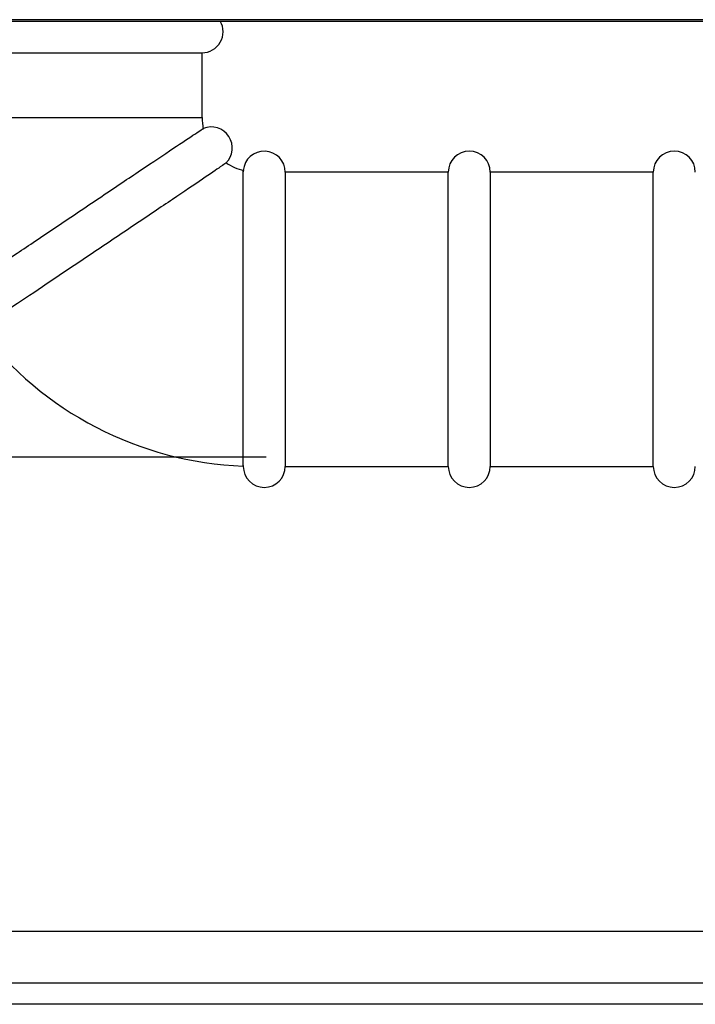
# Model space of a CAD drawing. Header units: inches. Extents: x 170 to 284, y 215 to 248.
# Tile 383 of 656: x 206.54 to 206.6079, y 224.4024 to 224.5012. Entities that reach past the tile are written whole.
import ezdxf

# ---------------------------------------------------------------- set-up
doc = ezdxf.new("R2010")
doc.units = ezdxf.units.IN
doc.header["$LTSCALE"] = 0.25
doc.header["$MEASUREMENT"] = 0
doc.layers.add('RH FRONT OF HOOD', color=7, linetype='Continuous')

msp = doc.modelspace()

# ---------------------------------------------------------------- linework, layer by layer
at = {"layer": 'RH FRONT OF HOOD'}
for p, q in [((206.7902463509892, 224.501185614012), (206.5246226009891, 224.501185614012)), ((206.5246226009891, 224.5010345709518), (206.7902463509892, 224.5010345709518)), ((206.5288385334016, 224.4978676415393), (206.5583522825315, 224.4978676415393)), ((206.5583522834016, 224.4913746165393), (206.5583522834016, 224.4978676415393)), ((206.5288385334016, 224.4913746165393), (206.5435954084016, 224.4913746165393)), ((206.5435954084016, 224.4913746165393), (206.5583522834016, 224.4913746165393)), ((206.58306025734, 224.4858934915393), (206.5667012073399, 224.4858934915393)), ((206.5667012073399, 224.4858934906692), (206.5667012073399, 224.4563797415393)), ((206.58306025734, 224.4563797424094), (206.58306025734, 224.4858934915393)), ((206.6036355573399, 224.4858934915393), (206.58727650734, 224.4858934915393)), ((206.58727650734, 224.4858934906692), (206.58727650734, 224.4563797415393)), ((206.6036355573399, 224.4563797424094), (206.6036355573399, 224.4858934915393)), ((206.5647744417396, 224.4572977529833), (206.5326266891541, 224.4572977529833)), ((206.5667012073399, 224.4563797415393), (206.58306025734, 224.4563797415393)), ((206.58727650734, 224.4563797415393), (206.6036355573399, 224.4563797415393)), ((206.7721258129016, 224.4097265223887), (202.2608417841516, 224.4097265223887)), ((206.7721258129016, 224.4045334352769), (202.2608417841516, 224.4045334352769)), ((206.7721258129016, 224.402427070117), (202.2608417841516, 224.402427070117))]:
    msp.add_line(p, q, dxfattribs=at)
for centre, radius, start, end in [((206.5583522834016, 224.4999757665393), 0.002108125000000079, 270.0000000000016, 30.14892776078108), ((206.5638334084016, 224.4913746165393), 0.005481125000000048, 180, 192.2379210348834), ((206.5592840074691, 224.4883175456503), 0.002108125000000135, 313.8739464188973, 112.8125135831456), ((206.5645930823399, 224.4858934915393), 0.002108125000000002, 0, 175.4622300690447), ((206.58516838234, 224.4858934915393), 0.00210812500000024, 0, 180), ((206.6057436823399, 224.4858934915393), 0.00210812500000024, 0, 180), ((206.5638334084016, 224.4913746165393), 0.005481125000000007, 235.9973611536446, 256.2184901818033), ((206.5638334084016, 224.4913746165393), 0.03499487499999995, 217.374453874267, 267.7884085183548), ((206.5645930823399, 224.4563797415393), 0.00210812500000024, 180, 0), ((206.58516838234, 224.4563797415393), 0.00210812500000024, 180, 0), ((206.6057436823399, 224.4563797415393), 0.00210812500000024, 180, 0)]:
    msp.add_arc(centre, radius, start, end, dxfattribs=at)
for points, knots in [([(206.5337186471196, 224.4736770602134), (206.5337013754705, 224.4736654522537), (206.5335164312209, 224.473541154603), (206.5343618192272, 224.4741093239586), (206.5364223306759, 224.4754941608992), (206.5396719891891, 224.4776782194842), (206.5435992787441, 224.4803176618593), (206.5478120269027, 224.4831487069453), (206.5518450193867, 224.4858575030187), (206.5552480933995, 224.4881389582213), (206.5572747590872, 224.4894839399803), (206.5581523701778, 224.4900575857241), (206.558541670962, 224.4903095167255), (206.5584010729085, 224.4902182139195), (206.5583671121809, 224.4901961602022)], [0, 0, 0, 0, 0.01097767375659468, 0.1175485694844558, 0.2241281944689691, 0.3307959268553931, 0.437659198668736, 0.544884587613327, 0.6527510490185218, 0.7616940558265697, 0.8720137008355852, 0.9262108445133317, 0.9821766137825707, 1, 1, 1, 1]), ([(206.5607335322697, 224.4867982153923), (206.5606287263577, 224.4867244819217), (206.5604130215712, 224.4865727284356), (206.5584820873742, 224.4852492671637), (206.5555066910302, 224.4832418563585), (206.5516039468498, 224.480616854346), (206.5473242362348, 224.4777409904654), (206.5432023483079, 224.4749715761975), (206.5396703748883, 224.4725986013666), (206.5372143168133, 224.4709484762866), (206.5359986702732, 224.4701317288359), (206.5361414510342, 224.4702276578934), (206.5361826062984, 224.4702553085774)], [0, 0, 0, 0, 0.09589272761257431, 0.1973602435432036, 0.3056153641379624, 0.416456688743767, 0.5262450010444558, 0.6347473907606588, 0.7424429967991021, 0.8496825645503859, 0.9566723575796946, 1, 1, 1, 1]), ([(206.5624851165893, 224.4564757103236), (206.562485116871, 224.4564533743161), (206.5624851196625, 224.4562320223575), (206.5624851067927, 224.457260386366), (206.5624850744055, 224.4597596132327), (206.5624850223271, 224.4636859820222), (206.56248496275, 224.4684195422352), (206.5624849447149, 224.4734836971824), (206.5624850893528, 224.4782889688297), (206.5624859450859, 224.4823553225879), (206.5624882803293, 224.4850266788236), (206.5624920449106, 224.4862350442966), (206.5624913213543, 224.4859746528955), (206.5624912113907, 224.485935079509)], [0, 0, 0, 0, 0.01201824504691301, 0.119101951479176, 0.2261894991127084, 0.3333135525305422, 0.440518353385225, 0.5478724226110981, 0.6554900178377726, 0.7635479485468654, 0.8721675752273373, 0.9805724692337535, 1, 1, 1, 1])]:
    msp.add_open_spline(points, degree=3, knots=knots, dxfattribs=at)

doc.saveas('drawing.dxf')
